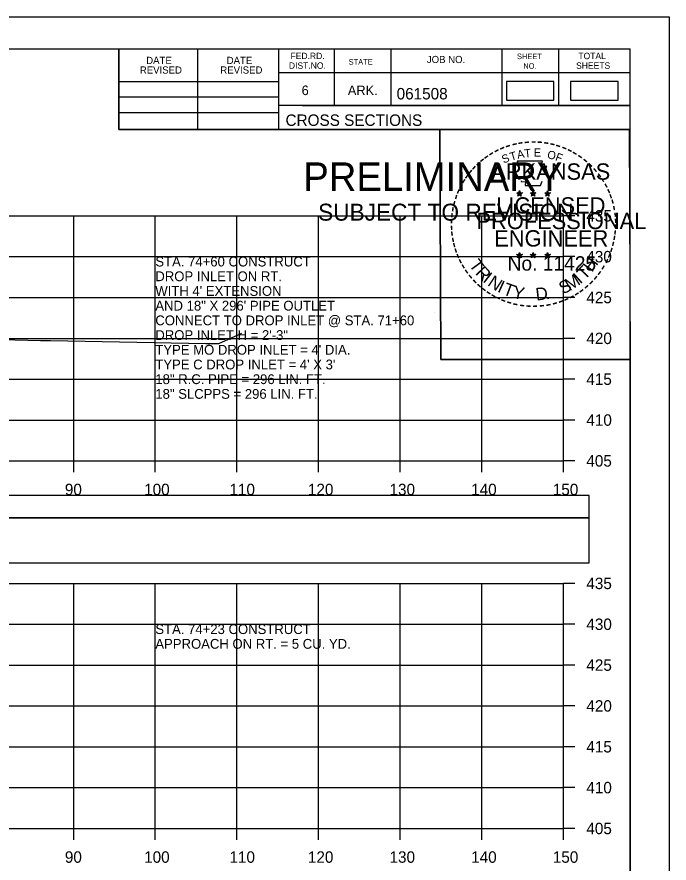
# Model space of a CAD drawing. Extents: x 1371057 to 1372761, y 380005 to 390517.
# Drawn here: x 1371643.9 to 1371723.8, y 386941.6 to 387045.2 of the extents above; entities that cross this region are included whole.
import ezdxf

# ---------------------------------------------------------------- set-up
doc = ezdxf.new("R2010")
doc.units = 0
for name, color, linetype in [('R_Axis', 7, 'Continuous'), ('R_Axis Annot', 7, 'Continuous'), ('R_Border', 7, 'Continuous'), ('R_Border PE', 7, 'Continuous'), ('R_Border Prem', 7, 'Continuous'), ('R_Detour', 7, 'Continuous'), ('R_Dimension', 7, 'Continuous'), ('R_Exist Surface', 7, 'Continuous'), ('R_Grid', 7, 'Continuous'), ('R_No Plot', 7, 'Continuous'), ('R_Water Annot', 7, 'Continuous')]:
    doc.layers.add(name, color=color, linetype=linetype)

msp = doc.modelspace()

# ---------------------------------------------------------------- linework, layer by layer
at = {"layer": 'R_Axis'}
for p, q in [((1371710.87, 386990.88), (1371710.87, 387020.88)), ((1371712.27, 387020.88), (1371710.87, 387020.88)), ((1371712.27, 387015.88), (1371710.87, 387015.88)), ((1371712.27, 387010.88), (1371710.87, 387010.88)), ((1371712.27, 387005.88), (1371710.87, 387005.88)), ((1371712.27, 387000.88), (1371710.87, 387000.88)), ((1371712.27, 386995.88), (1371710.87, 386995.88)), ((1371410.87, 386990.88), (1371710.87, 386990.88)), ((1371650.87, 386989.48), (1371650.87, 386990.88)), ((1371660.87, 386989.48), (1371660.87, 386990.88)), ((1371670.87, 386989.48), (1371670.87, 386990.88)), ((1371680.87, 386989.48), (1371680.87, 386990.88)), ((1371690.87, 386989.48), (1371690.87, 386990.88)), ((1371700.87, 386989.48), (1371700.87, 386990.88)), ((1371710.87, 386989.48), (1371710.87, 386990.88)), ((1371712.27, 386990.88), (1371710.87, 386990.88)), ((1371710.87, 386945.88), (1371710.87, 386975.88)), ((1371712.27, 386975.88), (1371710.87, 386975.88)), ((1371712.27, 386970.88), (1371710.87, 386970.88)), ((1371712.27, 386965.88), (1371710.87, 386965.88)), ((1371712.27, 386960.88), (1371710.87, 386960.88)), ((1371712.27, 386955.88), (1371710.87, 386955.88)), ((1371712.27, 386950.88), (1371710.87, 386950.88)), ((1371410.87, 386945.88), (1371710.87, 386945.88)), ((1371650.87, 386944.48), (1371650.87, 386945.88)), ((1371660.87, 386944.48), (1371660.87, 386945.88)), ((1371670.87, 386944.48), (1371670.87, 386945.88)), ((1371680.87, 386944.48), (1371680.87, 386945.88)), ((1371690.87, 386944.48), (1371690.87, 386945.88)), ((1371700.87, 386944.48), (1371700.87, 386945.88)), ((1371710.87, 386944.48), (1371710.87, 386945.88)), ((1371712.27, 386945.88), (1371710.87, 386945.88))]:
    msp.add_line(p, q, dxfattribs=at)
at = {"layer": 'R_Border'}
for p, q in [((1371402.87, 387041.34), (1371719.05, 387041.34)), ((1371656.41, 387031.46), (1371656.41, 387041.34)), ((1371666.09, 387031.46), (1371666.09, 387041.34)), ((1371675.95, 387041.34), (1371675.95, 387031.46)), ((1371682.79, 387041.34), (1371682.79, 387034.4)), ((1371689.73, 387041.34), (1371689.73, 387034.4)), ((1371703.31, 387041.34), (1371703.31, 387034.4)), ((1371710.25, 387041.34), (1371710.25, 387034.4)), ((1371719.05, 386835.88), (1371719.05, 387041.34)), ((1371719.05, 387038.4), (1371675.95, 387038.4)), ((1371719.05, 387038.42), (1371719.05, 387038.42)), ((1371656.41, 387037.32), (1371675.95, 387037.32)), ((1371656.41, 387035.46), (1371675.95, 387035.46)), ((1371719.05, 387034.4), (1371675.95, 387034.4)), ((1371678.91, 387034.4), (1371719.05, 387034.4)), ((1371656.41, 387033.52), (1371675.95, 387033.52)), ((1371719.05, 387031.46), (1371656.41, 387031.46))]:
    msp.add_line(p, q, dxfattribs=at)
at = {"layer": 'R_Border PE'}
for p, q in [((1371705.14, 387023.71), (1371705.49, 387023.6)), ((1371705.14, 387023.71), (1371705.39, 387023.67)), ((1371705.14, 387023.71), (1371705.37, 387023.59)), ((1371705.27, 387023.3), (1371705.49, 387023.6)), ((1371705.27, 387023.3), (1371705.4, 387023.55)), ((1371705.27, 387023.3), (1371705.48, 387023.52)), ((1371705.49, 387023.96), (1371705.45, 387023.71)), ((1371705.7, 387023.3), (1371705.48, 387023.52)), ((1371705.49, 387023.6), (1371705.49, 387023.96)), ((1371705.49, 387023.96), (1371705.54, 387023.71)), ((1371705.83, 387023.71), (1371705.49, 387023.6)), ((1371705.7, 387023.3), (1371705.49, 387023.6)), ((1371705.83, 387023.71), (1371705.55, 387023.66)), ((1371705.7, 387023.3), (1371705.56, 387023.59)), ((1371705.83, 387023.71), (1371705.63, 387023.61)), ((1371706.81, 387023.71), (1371707.16, 387023.6)), ((1371706.81, 387023.71), (1371707.06, 387023.67)), ((1371706.81, 387023.71), (1371707.04, 387023.59)), ((1371706.94, 387023.3), (1371707.16, 387023.6)), ((1371706.94, 387023.3), (1371707.07, 387023.55)), ((1371706.94, 387023.3), (1371707.15, 387023.52)), ((1371707.16, 387023.96), (1371707.12, 387023.71)), ((1371707.37, 387023.3), (1371707.15, 387023.52)), ((1371707.16, 387023.6), (1371707.16, 387023.96)), ((1371707.16, 387023.96), (1371707.21, 387023.71)), ((1371707.5, 387023.71), (1371707.16, 387023.6)), ((1371707.37, 387023.3), (1371707.16, 387023.6)), ((1371707.5, 387023.71), (1371707.22, 387023.66)), ((1371707.37, 387023.3), (1371707.23, 387023.59)), ((1371707.5, 387023.71), (1371707.3, 387023.61)), ((1371708.57, 387023.7), (1371708.92, 387023.59)), ((1371708.57, 387023.7), (1371708.82, 387023.65)), ((1371708.57, 387023.7), (1371708.81, 387023.58)), ((1371708.7, 387023.29), (1371708.92, 387023.59)), ((1371708.7, 387023.29), (1371708.83, 387023.53)), ((1371708.7, 387023.29), (1371708.92, 387023.51)), ((1371708.92, 387023.95), (1371708.88, 387023.7)), ((1371708.92, 387023.59), (1371708.92, 387023.95)), ((1371708.92, 387023.95), (1371708.97, 387023.7)), ((1371709.27, 387023.7), (1371708.92, 387023.59)), ((1371709.13, 387023.29), (1371708.92, 387023.59)), ((1371709.13, 387023.29), (1371708.92, 387023.5)), ((1371709.27, 387023.7), (1371708.98, 387023.65)), ((1371709.13, 387023.29), (1371709, 387023.58)), ((1371709.27, 387023.7), (1371709.06, 387023.6)), ((1371705.13, 387016.14), (1371705.48, 387016.03)), ((1371705.13, 387016.14), (1371705.39, 387016.09)), ((1371705.13, 387016.14), (1371705.37, 387016.02)), ((1371705.27, 387015.73), (1371705.48, 387016.03)), ((1371705.27, 387015.73), (1371705.39, 387015.97)), ((1371705.27, 387015.73), (1371705.48, 387015.95)), ((1371705.48, 387016.39), (1371705.44, 387016.14)), ((1371705.48, 387016.03), (1371705.48, 387016.39)), ((1371705.48, 387016.39), (1371705.53, 387016.14)), ((1371705.83, 387016.14), (1371705.48, 387016.03)), ((1371705.7, 387015.73), (1371705.48, 387016.03)), ((1371705.7, 387015.73), (1371705.48, 387015.94)), ((1371705.83, 387016.14), (1371705.54, 387016.09)), ((1371705.7, 387015.73), (1371705.56, 387016.02)), ((1371705.83, 387016.14), (1371705.63, 387016.04)), ((1371706.8, 387016.14), (1371707.15, 387016.03)), ((1371706.8, 387016.14), (1371707.06, 387016.09)), ((1371706.8, 387016.14), (1371707.04, 387016.02)), ((1371706.94, 387015.73), (1371707.15, 387016.03)), ((1371706.94, 387015.73), (1371707.06, 387015.97)), ((1371706.94, 387015.73), (1371707.15, 387015.95)), ((1371707.15, 387016.39), (1371707.11, 387016.14)), ((1371707.15, 387016.03), (1371707.15, 387016.39)), ((1371707.15, 387016.39), (1371707.2, 387016.14)), ((1371707.5, 387016.14), (1371707.15, 387016.03)), ((1371707.36, 387015.73), (1371707.15, 387016.03)), ((1371707.36, 387015.73), (1371707.15, 387015.94)), ((1371707.5, 387016.14), (1371707.21, 387016.09)), ((1371707.36, 387015.73), (1371707.23, 387016.02)), ((1371707.5, 387016.14), (1371707.29, 387016.04)), ((1371708.57, 387016.13), (1371708.92, 387016.02)), ((1371708.57, 387016.13), (1371708.82, 387016.08)), ((1371708.57, 387016.13), (1371708.81, 387016.01)), ((1371708.7, 387015.72), (1371708.92, 387016.02)), ((1371708.7, 387015.72), (1371708.83, 387015.96)), ((1371708.7, 387015.72), (1371708.92, 387015.94)), ((1371708.92, 387016.38), (1371708.88, 387016.13)), ((1371708.92, 387016.02), (1371708.92, 387016.38)), ((1371708.92, 387016.38), (1371708.97, 387016.13)), ((1371709.27, 387016.13), (1371708.92, 387016.02)), ((1371709.13, 387015.72), (1371708.92, 387016.02)), ((1371709.13, 387015.72), (1371708.92, 387015.93)), ((1371709.27, 387016.13), (1371708.98, 387016.08)), ((1371709.13, 387015.72), (1371708.99, 387016.01)), ((1371709.27, 387016.13), (1371709.06, 387016.03))]:
    msp.add_line(p, q, dxfattribs=at)
for points in [[(1371705.18, 387027.59), (1371705.45, 387026.76)], [(1371708.69, 387026.67), (1371708.83, 387026.95), (1371708.15, 387026.93), (1371708.29, 387027.59), (1371705.18, 387027.59)], [(1371705.67, 387025.17), (1371705.67, 387025.08), (1371706.23, 387025.06), (1371706.18, 387024.59), (1371708.05, 387024.59), (1371708.25, 387025.12)], [(1371705.49, 387023.96), (1371705.7, 387023.3), (1371705.14, 387023.71), (1371705.83, 387023.71), (1371705.27, 387023.3), (1371705.49, 387023.96)], [(1371707.16, 387023.96), (1371707.37, 387023.3), (1371706.81, 387023.71), (1371707.5, 387023.71), (1371706.94, 387023.3), (1371707.16, 387023.96)], [(1371708.92, 387023.95), (1371709.13, 387023.29), (1371708.57, 387023.7), (1371709.27, 387023.7), (1371708.7, 387023.29), (1371708.92, 387023.95)], [(1371705.48, 387016.39), (1371705.7, 387015.73), (1371705.13, 387016.14), (1371705.83, 387016.14), (1371705.27, 387015.73), (1371705.48, 387016.39)], [(1371707.15, 387016.39), (1371707.36, 387015.73), (1371706.8, 387016.14), (1371707.5, 387016.14), (1371706.94, 387015.73), (1371707.15, 387016.39)], [(1371708.92, 387016.38), (1371709.13, 387015.72), (1371708.57, 387016.13), (1371709.27, 387016.13), (1371708.7, 387015.72), (1371708.92, 387016.38)]]:
    msp.add_lwpolyline(points, dxfattribs=at)
for centre, radius in [((1371705.49, 387023.6), 0.172), ((1371705.49, 387023.6), 0.145), ((1371705.49, 387023.6), 0.116), ((1371705.49, 387023.6), 0.0991), ((1371705.49, 387023.6), 0.0747), ((1371705.49, 387023.6), 0.0495), ((1371705.49, 387023.6), 0.0296), ((1371707.16, 387023.6), 0.172), ((1371707.16, 387023.6), 0.145), ((1371707.16, 387023.6), 0.116), ((1371707.16, 387023.6), 0.0991), ((1371707.16, 387023.6), 0.0747), ((1371707.16, 387023.6), 0.0495), ((1371707.16, 387023.6), 0.0296), ((1371708.92, 387023.59), 0.172), ((1371708.92, 387023.59), 0.145), ((1371708.92, 387023.59), 0.116), ((1371708.92, 387023.59), 0.0991), ((1371708.92, 387023.59), 0.0747), ((1371708.92, 387023.59), 0.0495), ((1371708.92, 387023.59), 0.0296), ((1371705.48, 387016.03), 0.172), ((1371705.48, 387016.03), 0.145), ((1371705.48, 387016.03), 0.116), ((1371705.48, 387016.03), 0.0991), ((1371705.48, 387016.03), 0.0747), ((1371705.48, 387016.03), 0.0495), ((1371705.48, 387016.03), 0.0296), ((1371707.15, 387016.03), 0.172), ((1371707.15, 387016.03), 0.145), ((1371707.15, 387016.03), 0.116), ((1371707.15, 387016.03), 0.0991), ((1371707.15, 387016.03), 0.0747), ((1371707.15, 387016.03), 0.0495), ((1371707.15, 387016.03), 0.0296), ((1371708.92, 387016.02), 0.172), ((1371708.92, 387016.02), 0.145), ((1371708.92, 387016.02), 0.116), ((1371708.92, 387016.02), 0.0991), ((1371708.92, 387016.02), 0.0747), ((1371708.92, 387016.02), 0.0495), ((1371708.92, 387016.02), 0.0296)]:
    msp.add_circle(centre, radius, dxfattribs=at)
at = {"layer": 'R_Detour'}
msp.add_lwpolyline([(1371407.72, 386983.92), (1371714.03, 386983.92), (1371714.03, 386986.63), (1371407.72, 386986.63)], close=True, dxfattribs=at)
at = {"layer": 'R_Dimension'}
for points in [[(1371703.87, 387035.02), (1371709.7, 387035.02), (1371709.7, 387037.33), (1371703.87, 387037.33)], [(1371711.74, 387035.02), (1371717.57, 387035.02), (1371717.57, 387037.33), (1371711.74, 387037.33)], [(1371407.72, 386978.4), (1371714.03, 386978.4), (1371714.03, 386983.92), (1371407.72, 386983.92)]]:
    msp.add_lwpolyline(points, close=True, dxfattribs=at)
at = {"layer": 'R_Exist Surface'}
msp.add_lwpolyline([(1371634.24, 387005.96), (1371646.81, 387005.63), (1371648.03, 387005.61), (1371667.07, 387005.26), (1371668.65, 387005.25), (1371671.39, 387006.48), (1371671.44, 387006.5)], dxfattribs=at)
at = {"layer": 'R_Grid'}
for p, q in [((1371410.87, 387020.88), (1371710.87, 387020.88)), ((1371650.87, 386990.88), (1371650.87, 387020.88)), ((1371660.87, 386990.88), (1371660.87, 387020.88)), ((1371670.87, 386990.88), (1371670.87, 387020.88)), ((1371680.87, 386990.88), (1371680.87, 387020.88)), ((1371690.87, 386990.88), (1371690.87, 387020.88)), ((1371700.87, 386990.88), (1371700.87, 387020.88)), ((1371710.87, 386990.88), (1371710.87, 387020.88)), ((1371410.87, 387015.88), (1371710.87, 387015.88)), ((1371410.87, 387010.88), (1371710.87, 387010.88)), ((1371410.87, 387005.88), (1371710.87, 387005.88)), ((1371410.87, 387000.88), (1371710.87, 387000.88)), ((1371410.87, 386995.88), (1371710.87, 386995.88)), ((1371410.87, 386990.88), (1371710.87, 386990.88)), ((1371410.87, 386975.88), (1371710.87, 386975.88)), ((1371650.87, 386945.88), (1371650.87, 386975.88)), ((1371660.87, 386945.88), (1371660.87, 386975.88)), ((1371670.87, 386945.88), (1371670.87, 386975.88)), ((1371680.87, 386945.88), (1371680.87, 386975.88)), ((1371690.87, 386945.88), (1371690.87, 386975.88)), ((1371700.87, 386945.88), (1371700.87, 386975.88)), ((1371710.87, 386945.88), (1371710.87, 386975.88)), ((1371410.87, 386970.88), (1371710.87, 386970.88)), ((1371410.87, 386965.88), (1371710.87, 386965.88)), ((1371410.87, 386960.88), (1371710.87, 386960.88)), ((1371410.87, 386955.88), (1371710.87, 386955.88)), ((1371410.87, 386950.88), (1371710.87, 386950.88)), ((1371410.87, 386945.88), (1371710.87, 386945.88))]:
    msp.add_line(p, q, dxfattribs=at)
at = {"layer": 'R_No Plot'}
for p, q in [((1371390.47, 387045.23), (1371723.8, 387045.23)), ((1371695.09, 387009), (1371695.09, 387009))]:
    msp.add_line(p, q, dxfattribs=at)
for points in [[(1371390.46, 387045.23), (1371723.8, 387045.23), (1371723.8, 386831.89), (1371390.46, 386831.89)], [(1371636.79, 387041.34), (1371656.41, 387041.34), (1371656.41, 387031.46), (1371672.52, 387031.46), (1371695.72, 387031.46), (1371695.84, 387003.3), (1371719.05, 387003.3), (1371719.05, 386835.88), (1371402.87, 386835.88), (1371402.87, 387041.34)], [(1371695.72, 387031.46), (1371718.93, 387031.46), (1371719.05, 387003.3), (1371695.84, 387003.3)]]:
    msp.add_lwpolyline(points, close=True, dxfattribs=at)

# ---------------------------------------------------------------- texts
at = {"layer": 'R_Axis Annot'}
for s, p in [('435', (1371713.67, 387020.18)), ('430', (1371713.67, 387015.18)), ('425', (1371713.67, 387010.18)), ('420', (1371713.67, 387005.18)), ('415', (1371713.67, 387000.18)), ('410', (1371713.67, 386995.18)), ('405', (1371713.67, 386990.18)), ('90', (1371649.79, 386986.68)), ('100', (1371659.5, 386986.68)), ('110', (1371669.95, 386986.68)), ('120', (1371679.56, 386986.68)), ('130', (1371689.56, 386986.68)), ('140', (1371699.56, 386986.68)), ('150', (1371709.56, 386986.68)), ('435', (1371713.67, 386975.18)), ('430', (1371713.67, 386970.18)), ('425', (1371713.67, 386965.18)), ('420', (1371713.67, 386960.18)), ('415', (1371713.67, 386955.18)), ('410', (1371713.67, 386950.18)), ('405', (1371713.67, 386945.18)), ('90', (1371649.79, 386941.68)), ('100', (1371659.5, 386941.68)), ('110', (1371669.95, 386941.68)), ('120', (1371679.56, 386941.68)), ('130', (1371689.56, 386941.68)), ('140', (1371699.56, 386941.68)), ('150', (1371709.56, 386941.68))]:
    msp.add_text(s, height=1.4, dxfattribs=at).set_placement(p)
at = {"layer": 'R_Border'}
for s, height, p in [('FED.RD.', 0.782, (1371677.43, 387040.06)), ('SHEET', 0.684, (1371705.17, 387040.06)), ('TOTAL', 0.782, (1371712.69, 387040.06)), ('DATE', 0.879, (1371659.75, 387039.47)), ('DATE', 0.879, (1371669.61, 387039.47)), ('DIST.NO.', 0.782, (1371677.23, 387038.88)), ('STATE', 0.684, (1371684.55, 387039.38)), ('JOB NO.', 0.879, (1371694.13, 387039.58)), ('NO.', 0.684, (1371705.95, 387038.88)), ('SHEETS', 0.782, (1371712.41, 387038.88)), ('REVISED', 0.879, (1371658.97, 387038.29)), ('REVISED', 0.879, (1371668.83, 387038.29)), ('6', 1.17, (1371678.79, 387035.66)), ('ARK.', 1.172, (1371684.45, 387035.66)), ('061508', 1.4, (1371690.43, 387035.13)), ('CROSS SECTIONS', 1.4, (1371676.82, 387031.89))]:
    msp.add_text(s, height=height, rotation=360, dxfattribs=at).set_placement(p)
at = {"layer": 'R_Border PE'}
for s, height, rotation, p in [('-', 1.6, 24.3072, (1371703.29, 387028.45)), ('-', 1.6, 19.1761, (1371703.93, 387028.72)), ('-', 1.6, 13.6301, (1371704.68, 387028.96)), ('-', 1.6, 10.2193, (1371705.35, 387029.12)), ('-', 1.6, 5.8968, (1371706.08, 387029.23)), ('-', 1.6, 0.1862, (1371706.86, 387029.3)), ('-', 1.6, 357.743, (1371707.58, 387029.29)), ('-', 1.6, 352.1617, (1371708.32, 387029.23)), ('-', 1.6, 347.2049, (1371709.04, 387029.12)), ('-', 1.6, 342.3362, (1371709.68, 387028.96)), ('-', 1.6, 337.8551, (1371710.41, 387028.74)), ('-', 1.6, 36.2317, (1371701.48, 387027.36)), ('-', 1.6, 34.0636, (1371702.06, 387027.76)), ('-', 1.6, 28.7918, (1371702.66, 387028.13)), ('S', 1, 21.594, (1371703.53, 387027.27)), ('T', 1, 16.4036, (1371704.45, 387027.6)), ('A', 1, 11.2132, (1371705.27, 387027.85)), ('T', 1, 6.0228, (1371706.12, 387028.01)), ('E', 1, 0.8323, (1371707.23, 387028.12)), ('O', 1, 350.4515, (1371708.83, 387027.91)), ('F', 1, 340.0707, (1371709.79, 387027.69)), ('-', 1.6, 334.1211, (1371711.04, 387028.47)), ('-', 1.6, 329.6409, (1371711.62, 387028.19)), ('-', 1.6, 325.8627, (1371712.26, 387027.82)), ('-', 1.6, 42.9622, (1371700.58, 387026.57)), ('-', 1.6, 38.9507, (1371701.01, 387026.99)), ('ARKANSAS', 2, 360, (1371702.03, 387025.3)), ('-', 1.6, 320.5297, (1371712.87, 387027.4)), ('-', 1.6, 315.5786, (1371713.47, 387026.91)), ('-', 1.6, 50.6142, (1371699.72, 387025.61)), ('-', 1.6, 48.423, (1371700.13, 387026.09)), ('-', 1.6, 309.8797, (1371714.04, 387026.36)), ('-', 1.6, 306.6522, (1371714.57, 387025.76)), ('-', 1.6, 58.0706, (1371698.99, 387024.51)), ('-', 1.6, 54.2325, (1371699.31, 387025.04)), ('-', 1.4, 303.6753, (1371715.05, 387025.19)), ('-', 1.6, 67.7743, (1371698.41, 387023.29)), ('-', 1.6, 62.8713, (1371698.67, 387023.9)), ('-', 1.6, 299.6684, (1371715.37, 387024.58)), ('-', 1.6, 294.6628, (1371715.7, 387023.97)), ('-', 1.6, 72.3945, (1371698.2, 387022.66)), ('LICENSED', 2, 360, (1371702.63, 387021.15)), ('DWB', 0.01, 360, (1371705.47, 387023.59)), ('DWB', 0.01, 360, (1371707.14, 387023.59)), ('DWB', 0.01, 360, (1371708.91, 387023.58)), ('-', 1.6, 290.5728, (1371715.95, 387023.39)), ('-', 1.6, 75.461, (1371698, 387021.94)), ('-', 1.6, 285.1233, (1371716.19, 387022.81)), ('-', 1.6, 280.5493, (1371716.39, 387022.07)), ('-', 1.6, 85.1863, (1371697.79, 387020.54)), ('-', 1.6, 81.2013, (1371697.87, 387021.23)), ('PROFESSIONAL', 2, 360, (1371700.21, 387019.25)), ('-', 1.6, 276.5962, (1371716.55, 387021.3)), ('-', 1.6, 89.0622, (1371697.77, 387019.84)), ('-', 1.6, 274.3301, (1371716.61, 387020.58)), ('-', 1.6, 94.1959, (1371697.8, 387019.11)), ('-', 1.6, 98.9479, (1371697.87, 387018.45)), ('ENGINEER', 2, 360, (1371702.39, 387017.12)), ('-', 1.6, 263.5172, (1371716.62, 387019.28)), ('-', 1.6, 269.9407, (1371716.64, 387019.95)), ('-', 1.6, 101.7149, (1371698.01, 387017.71)), ('-', 1.6, 260.9953, (1371716.55, 387018.63)), ('-', 1.6, 105.4578, (1371698.17, 387017.12)), ('-', 1.6, 109.0874, (1371698.38, 387016.49)), ('-', 1.6, 252.8681, (1371716.26, 387017.23)), ('-', 1.6, 255.7626, (1371716.44, 387017.95)), ('-', 1.6, 114.0643, (1371698.64, 387015.89)), ('No. 11425', 1.757, 360, (1371704.02, 387014.17)), ('DWB', 0.01, 360, (1371705.47, 387016.02)), ('DWB', 0.01, 360, (1371707.14, 387016.02)), ('DWB', 0.01, 360, (1371708.91, 387016.01)), ('H', 1.54, 54.6088, (1371714.36, 387013.9)), ('-', 1.6, 247.8887, (1371716.04, 387016.56)), ('-', 1.6, 115.7289, (1371698.94, 387015.27)), ('-', 1.6, 120.4471, (1371699.3, 387014.69)), ('T', 1.54, 306.0406, (1371699.24, 387014.86)), ('R', 1.54, 314.005, (1371700, 387013.82)), ('T', 1.54, 46.6444, (1371713.47, 387012.96)), ('-', 1.6, 239.0712, (1371715.38, 387015.18)), ('-', 1.6, 244.6197, (1371715.78, 387015.93)), ('-', 1.6, 125.8934, (1371699.7, 387014.13)), ('-', 1.6, 130.7181, (1371700.17, 387013.57)), ('I', 1.54, 321.9694, (1371700.9, 387012.88)), ('M', 1.54, 32.6563, (1371711.63, 387011.63)), ('I', 1.54, 42.1136, (1371712.91, 387012.48)), ('-', 1.6, 233.8452, (1371714.98, 387014.53)), ('-', 1.6, 134.2238, (1371700.68, 387013.03)), ('N', 1.54, 326.5002, (1371701.47, 387012.41)), ('I', 1.54, 335.3603, (1371702.68, 387011.63)), ('T', 1.54, 339.8912, (1371703.34, 387011.3)), ('S', 1.54, 26.9312, (1371710.79, 387011.23)), ('-', 1.6, 225.7653, (1371714.07, 387013.4)), ('-', 1.6, 231.2538, (1371714.55, 387013.96)), ('-', 1.6, 138.9338, (1371701.21, 387012.56)), ('-', 1.6, 144.6463, (1371701.76, 387012.16)), ('-', 1.6, 148.0898, (1371702.32, 387011.79)), ('Y', 1.54, 347.8556, (1371704.56, 387010.85)), ('D', 1.54, 6.3969, (1371707.54, 387010.5)), ('-', 1.6, 215.7363, (1371713, 387012.41)), ('-', 1.6, 221.0851, (1371713.55, 387012.89)), ('-', 1.6, 151.5704, (1371702.9, 387011.46)), ('-', 1.6, 154.6002, (1371703.43, 387011.22)), ('-', 1.6, 158.5612, (1371704.05, 387010.96)), ('.', 1.54, 13.7642, (1371708.74, 387010.62)), ('-', 1.6, 200.7184, (1371710.67, 387011.09)), ('-', 1.6, 204.2516, (1371711.29, 387011.36)), ('-', 1.6, 207.3568, (1371711.91, 387011.68)), ('-', 1.6, 212.2491, (1371712.47, 387012.03)), ('-', 1.6, 162.7983, (1371704.74, 387010.75)), ('-', 1.6, 167.5555, (1371705.45, 387010.58)), ('-', 1.6, 173.1155, (1371706.22, 387010.47)), ('-', 1.6, 176.5183, (1371706.97, 387010.42)), ('-', 1.6, 181.5918, (1371707.72, 387010.44)), ('-', 1.6, 185.8167, (1371708.52, 387010.52)), ('-', 1.6, 191.2858, (1371709.26, 387010.65)), ('-', 1.6, 195.4743, (1371709.99, 387010.85))]:
    msp.add_text(s, height=height, rotation=rotation, dxfattribs=at).set_placement(p)
at = {"layer": 'R_Border Prem'}
for s, height, p in [('PRELIMINARY', 3.5, (1371679, 387023.92)), ('DWB', 0.01, (1371679.75, 387025.77)), ('SUBJECT TO REVISION', 2.0751, (1371680.81, 387020.29))]:
    msp.add_text(s, height=height, rotation=360, dxfattribs=at).set_placement(p)
at = {"layer": 'R_Water Annot'}
for s, p in [('STA. 74+60 CONSTRUCT', (1371660.87, 387014.68)), ('DROP INLET ON RT.', (1371660.87, 387012.88)), ("WITH 4' EXTENSION", (1371660.87, 387011.08)), ('AND 18" X 296\' PIPE OUTLET', (1371660.87, 387009.28)), ('CONNECT TO DROP INLET @ STA. 71+60', (1371660.87, 387007.48)), ('DROP INLET H = 2\'-3"', (1371660.87, 387005.68)), ("TYPE MO DROP INLET = 4' DIA.", (1371660.87, 387003.88)), ("TYPE C DROP INLET = 4' X 3'", (1371660.87, 387002.08)), ('18" R.C. PIPE = 296 LIN. FT.', (1371660.87, 387000.28)), ('18" SLCPPS = 296 LIN. FT. ', (1371660.87, 386998.48)), ('STA. 74+23 CONSTRUCT', (1371660.87, 386969.68)), ('APPROACH ON RT. = 5 CU. YD.', (1371660.87, 386967.88))]:
    msp.add_text(s, height=1.2, dxfattribs=at).set_placement(p)

doc.saveas('drawing.dxf')
